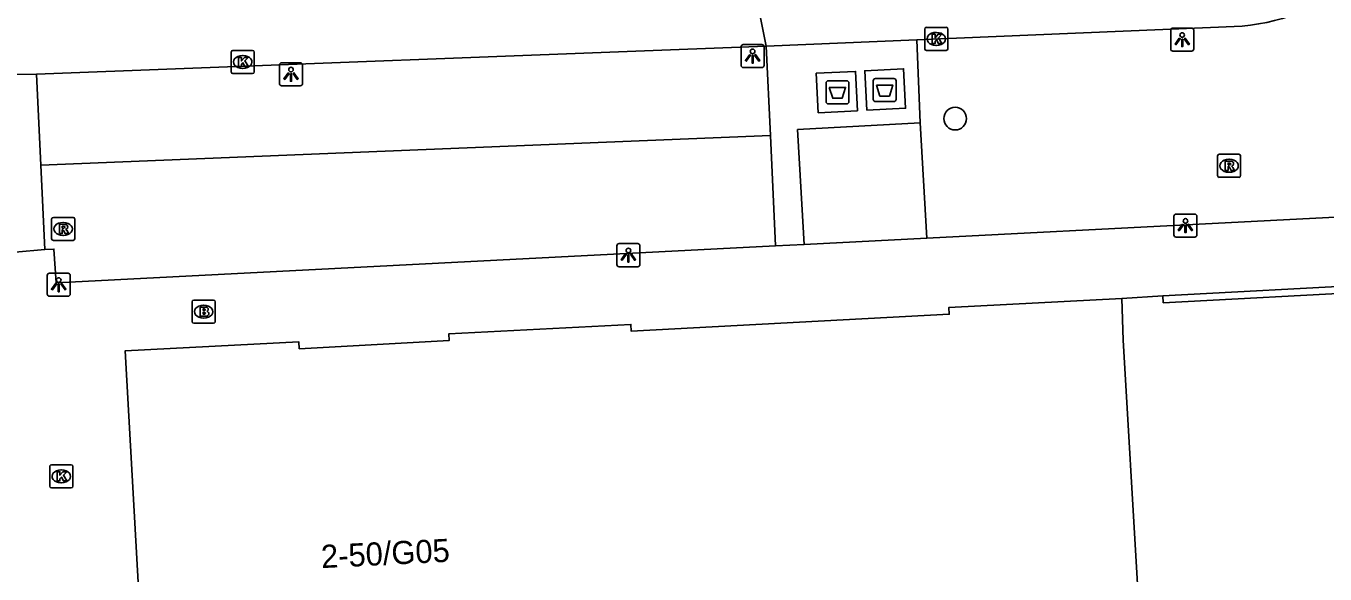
# Model space of a CAD drawing. Extents: x 161084 to 161928, y 385355 to 386522.
# Drawn here: x 161299.3 to 161355.5, y 386355.7 to 386379.4 of the extents above; entities that cross this region are included whole.
import ezdxf

# ---------------------------------------------------------------- set-up
doc = ezdxf.new("R2010")
doc.units = 0
for name, color, linetype in [('IMGEO_Afval_apart_plaats', 7, 'Continuous'), ('IMGEO_Boom', 7, 'Continuous'), ('IMGEO_Brandkraan', 7, 'Continuous'), ('IMGEO_Groenvoorziening', 7, 'Continuous'), ('IMGEO_Kolk', 7, 'Continuous'), ('IMGEO_Lichtpunt', 7, 'Continuous'), ('IMGEO_Pand', 7, 'Continuous'), ('IMGEO_Pand_nummerreeks', 7, 'Continuous'), ('IMGEO_Parkeervlak_open', 7, 'Continuous'), ('IMGEO_Rijbaan_lokaal_open', 7, 'Continuous'), ('IMGEO_Rioolput', 7, 'Continuous'), ('IMGEO_Voetpad_gesloten', 7, 'Continuous'), ('IMGEO_Voetpad_open', 7, 'Continuous')]:
    doc.layers.add(name, color=color, linetype=linetype)

msp = doc.modelspace()

# ---------------------------------------------------------------- linework, layer by layer
at = {"layer": 'IMGEO_Afval_apart_plaats'}
for p, q in [((161336.056, 386377.146), (161336.846, 386377.146)), ((161336.846, 386377.146), (161336.056, 386377.146)), ((161333.911, 386376.149), (161333.911, 386376.949)), ((161333.911, 386376.949), (161333.911, 386376.149)), ((161334.011, 386377.049), (161334.801, 386377.049)), ((161334.801, 386377.049), (161334.011, 386377.049)), ((161334.901, 386376.949), (161334.901, 386376.149)), ((161334.901, 386376.149), (161334.901, 386376.949)), ((161335.956, 386376.246), (161335.956, 386377.046)), ((161335.956, 386377.046), (161335.956, 386376.246)), ((161336.946, 386377.046), (161336.946, 386376.246)), ((161336.946, 386376.246), (161336.946, 386377.046)), ((161334.801, 386376.049), (161334.011, 386376.049)), ((161334.011, 386376.049), (161334.801, 386376.049)), ((161336.846, 386376.146), (161336.056, 386376.146)), ((161336.056, 386376.146), (161336.846, 386376.146))]:
    msp.add_line(p, q, dxfattribs=at)
for points in [[(161334.054, 386376.763), (161334.758, 386376.763), (161334.609, 386376.293), (161334.203, 386376.293), (161334.054, 386376.763)], [(161336.099, 386376.86), (161336.803, 386376.86), (161336.654, 386376.39), (161336.248, 386376.39), (161336.099, 386376.86)]]:
    msp.add_lwpolyline(points, dxfattribs=at)
for centre, start, end in [((161336.056, 386377.046), 90, 180), ((161336.056, 386377.046), 90, 180), ((161336.846, 386377.046), 0, 90), ((161336.846, 386377.046), 360, 90), ((161334.011, 386376.949), 90, 180), ((161334.011, 386376.949), 90, 180), ((161334.801, 386376.949), 0, 90), ((161334.801, 386376.949), 360, 90), ((161334.011, 386376.149), 180, 270), ((161334.011, 386376.149), 180, 270), ((161334.801, 386376.149), 270, 0), ((161334.801, 386376.149), 270, 0), ((161336.056, 386376.246), 180, 270), ((161336.056, 386376.246), 180, 270), ((161336.846, 386376.246), 270, 0), ((161336.846, 386376.246), 270, 0)]:
    msp.add_arc(centre, 0.1, start, end, dxfattribs=at)
at = {"layer": 'IMGEO_Boom'}
msp.add_circle((161339.504, 386375.412), 0.489, dxfattribs=at)
at = {"layer": 'IMGEO_Brandkraan'}
for p, q in [((161306.547, 386367.564), (161307.399, 386367.564)), ((161306.472, 386366.638), (161306.472, 386367.49)), ((161306.96, 386367.344), (161306.985, 386367.344)), ((161307.473, 386367.49), (161307.473, 386366.638)), ((161307.399, 386366.564), (161306.547, 386366.564)), ((161306.983, 386366.784), (161306.958, 386366.784))]:
    msp.add_line(p, q, dxfattribs=at)
for points in [[(161306.547, 386367.564), (161307.399, 386367.564)], [(161306.472, 386366.638), (161306.472, 386367.49)], [(161306.82, 386367.264), (161306.82, 386366.864), (161307.033, 386366.864)], [(161307.051, 386367.264), (161306.82, 386367.264)], [(161306.999, 386367.183), (161306.945, 386367.183), (161306.945, 386367.107)], [(161306.945, 386367.107), (161306.998, 386367.107)], [(161307.007, 386367.031), (161306.945, 386367.031), (161306.945, 386366.95)], [(161307.473, 386367.49), (161307.473, 386366.638)], [(161307.399, 386366.564), (161306.547, 386366.564)], [(161306.945, 386366.95), (161307.007, 386366.95)]]:
    msp.add_lwpolyline(points, dxfattribs=at)
for centre, radius, start, end in [((161306.549, 386367.488), 0.0765, 91.552, 178.448), ((161306.549, 386367.488), 0.0765, 91.552, 178.448), ((161307.397, 386367.488), 0.0765, 1.552, 88.448), ((161307.397, 386367.488), 0.0765, 1.552, 88.448), ((161307, 386367.145), 0.0379, 267.8285, 90.9355), ((161307.008, 386366.99), 0.0404, 269.8759, 90.5077), ((161307.055, 386367.119), 0.145, 59.4692, 91.5367), ((161307.08, 386367.166), 0.0922, 285.5137, 58.1501), ((161307.085, 386366.974), 0.105, 301.3115, 78.989), ((161306.549, 386366.64), 0.0765, 181.552, 268.448), ((161306.549, 386366.64), 0.0765, 181.552, 268.448), ((161307.039, 386367.115), 0.251, 268.6676, 293.5347), ((161307.397, 386366.64), 0.0765, 271.552, 358.448), ((161307.397, 386366.64), 0.0765, 271.552, 358.448)]:
    msp.add_arc(centre, radius, start, end, dxfattribs=at)
for centre, major_axis, ratio, start_param, end_param in [((161306.959, 386367.064), (-0.387, 0.002), 0.722429, 4.712389, 7.853982), ((161306.984, 386367.064), (-0.39, 0.002), 0.717154, 1.570796, 4.712389)]:
    msp.add_ellipse(centre, major_axis=major_axis, ratio=ratio, start_param=start_param, end_param=end_param, dxfattribs=at)
at = {"layer": 'IMGEO_Groenvoorziening'}
for points in [[(161337.992, 386375.228), (161338.272, 386370.245)], [(161331.504, 386374.68), (161299.928, 386373.404)]]:
    msp.add_lwpolyline(points, dxfattribs=at)
at = {"layer": 'IMGEO_Kolk'}
for p, q in [((161338.26, 386379.36), (161339.112, 386379.36)), ((161338.185, 386378.434), (161338.185, 386379.286)), ((161338.673, 386379.14), (161338.698, 386379.14)), ((161339.186, 386379.286), (161339.186, 386378.434)), ((161308.161, 386377.436), (161308.161, 386378.288)), ((161308.236, 386378.362), (161309.088, 386378.362)), ((161309.162, 386378.288), (161309.162, 386377.436)), ((161339.112, 386378.36), (161338.26, 386378.36)), ((161338.696, 386378.58), (161338.671, 386378.58)), ((161308.649, 386378.142), (161308.674, 386378.142)), ((161309.088, 386377.362), (161308.236, 386377.362)), ((161308.672, 386377.582), (161308.647, 386377.582)), ((161300.308, 386359.516), (161300.308, 386360.368)), ((161300.383, 386360.442), (161301.235, 386360.442)), ((161300.796, 386360.222), (161300.821, 386360.222)), ((161301.309, 386360.368), (161301.309, 386359.516)), ((161300.819, 386359.662), (161300.794, 386359.662)), ((161301.235, 386359.442), (161300.383, 386359.442))]:
    msp.add_line(p, q, dxfattribs=at)
for points in [[(161338.26, 386379.36), (161339.112, 386379.36)], [(161338.185, 386378.434), (161338.185, 386379.286)], [(161338.506, 386379.06), (161338.629, 386379.06), (161338.629, 386378.909), (161338.759, 386379.06), (161338.923, 386379.06), (161338.777, 386378.909), (161338.93, 386378.66), (161338.778, 386378.66), (161338.693, 386378.824), (161338.629, 386378.757), (161338.629, 386378.66), (161338.506, 386378.66), (161338.506, 386379.06)], [(161339.186, 386379.286), (161339.186, 386378.434)], [(161308.161, 386377.436), (161308.161, 386378.288)], [(161308.236, 386378.362), (161309.088, 386378.362)], [(161309.162, 386378.288), (161309.162, 386377.436)], [(161339.112, 386378.36), (161338.26, 386378.36)], [(161308.482, 386378.062), (161308.605, 386378.062), (161308.605, 386377.911), (161308.735, 386378.062), (161308.899, 386378.062), (161308.753, 386377.911), (161308.906, 386377.662), (161308.754, 386377.662), (161308.669, 386377.826), (161308.605, 386377.759), (161308.605, 386377.662), (161308.482, 386377.662), (161308.482, 386378.062)], [(161309.088, 386377.362), (161308.236, 386377.362)], [(161300.308, 386359.516), (161300.308, 386360.368)], [(161300.383, 386360.442), (161301.235, 386360.442)], [(161301.309, 386360.368), (161301.309, 386359.516)], [(161300.629, 386360.142), (161300.752, 386360.142), (161300.752, 386359.991), (161300.882, 386360.142), (161301.046, 386360.142), (161300.9, 386359.991), (161301.053, 386359.742), (161300.901, 386359.742), (161300.816, 386359.906), (161300.752, 386359.839), (161300.752, 386359.742), (161300.629, 386359.742), (161300.629, 386360.142)], [(161301.235, 386359.442), (161300.383, 386359.442)]]:
    msp.add_lwpolyline(points, dxfattribs=at)
for centre, start, end in [((161338.262, 386379.284), 91.552, 178.448), ((161338.262, 386379.284), 91.552, 178.448), ((161339.11, 386379.284), 1.552, 88.448), ((161339.11, 386379.284), 1.552, 88.448), ((161308.238, 386378.286), 91.552, 178.448), ((161308.238, 386378.286), 91.552, 178.448), ((161309.086, 386378.286), 1.552, 88.448), ((161309.086, 386378.286), 1.552, 88.448), ((161338.262, 386378.436), 181.552, 268.448), ((161338.262, 386378.436), 181.552, 268.448), ((161339.11, 386378.436), 271.552, 358.448), ((161339.11, 386378.436), 271.552, 358.448), ((161308.238, 386377.438), 181.552, 268.448), ((161308.238, 386377.438), 181.552, 268.448), ((161309.086, 386377.438), 271.552, 358.448), ((161309.086, 386377.438), 271.552, 358.448), ((161300.385, 386360.366), 91.552, 178.448), ((161300.385, 386360.366), 91.552, 178.448), ((161301.233, 386360.366), 1.552, 88.448), ((161301.233, 386360.366), 1.552, 88.448), ((161300.385, 386359.518), 181.552, 268.448), ((161300.385, 386359.518), 181.552, 268.448), ((161301.233, 386359.518), 271.552, 358.448), ((161301.233, 386359.518), 271.552, 358.448)]:
    msp.add_arc(centre, 0.0765, start, end, dxfattribs=at)
for centre, major_axis, ratio, start_param, end_param in [((161338.672, 386378.86), (-0.387, 0.002), 0.722429, 4.712389, 7.853982), ((161338.697, 386378.86), (-0.39, 0.002), 0.717154, 1.570796, 4.712389), ((161308.648, 386377.862), (-0.387, 0.002), 0.722429, 4.712389, 7.853982), ((161308.673, 386377.862), (-0.39, 0.002), 0.717154, 1.570796, 4.712389), ((161300.795, 386359.942), (-0.387, 0.002), 0.722429, 4.712389, 7.853982), ((161300.82, 386359.942), (-0.39, 0.002), 0.717154, 1.570796, 4.712389)]:
    msp.add_ellipse(centre, major_axis=major_axis, ratio=ratio, start_param=start_param, end_param=end_param, dxfattribs=at)
at = {"layer": 'IMGEO_Lichtpunt'}
for p, q in [((161349.733, 386379.327), (161348.925, 386379.327)), ((161349.733, 386379.327), (161348.925, 386379.327)), ((161348.831, 386379.232), (161348.831, 386378.425)), ((161348.831, 386379.232), (161348.831, 386378.425)), ((161349.827, 386378.425), (161349.827, 386379.232)), ((161349.827, 386378.425), (161349.827, 386379.232)), ((161330.235, 386378.521), (161330.235, 386377.714)), ((161330.235, 386378.521), (161330.235, 386377.714)), ((161331.137, 386378.616), (161330.329, 386378.616)), ((161331.137, 386378.616), (161330.329, 386378.616)), ((161331.231, 386377.714), (161331.231, 386378.521)), ((161331.231, 386377.714), (161331.231, 386378.521)), ((161348.925, 386378.331), (161349.733, 386378.331)), ((161348.925, 386378.331), (161349.733, 386378.331)), ((161310.254, 386377.734), (161310.254, 386376.927)), ((161310.254, 386377.734), (161310.254, 386376.927)), ((161311.156, 386377.829), (161310.348, 386377.829)), ((161311.156, 386377.829), (161310.348, 386377.829)), ((161311.25, 386376.927), (161311.25, 386377.734)), ((161311.25, 386376.927), (161311.25, 386377.734)), ((161330.329, 386377.62), (161331.137, 386377.62)), ((161330.329, 386377.62), (161331.137, 386377.62)), ((161310.348, 386376.833), (161311.156, 386376.833)), ((161310.348, 386376.833), (161311.156, 386376.833)), ((161348.971, 386371.188), (161348.971, 386370.381)), ((161348.971, 386371.188), (161348.971, 386370.381)), ((161349.873, 386371.283), (161349.065, 386371.283)), ((161349.873, 386371.283), (161349.065, 386371.283)), ((161349.967, 386370.381), (161349.967, 386371.188)), ((161349.967, 386370.381), (161349.967, 386371.188)), ((161324.859, 386369.91), (161324.859, 386369.103)), ((161324.859, 386369.91), (161324.859, 386369.103)), ((161325.761, 386370.005), (161324.953, 386370.005)), ((161325.761, 386370.005), (161324.953, 386370.005)), ((161325.855, 386369.103), (161325.855, 386369.91)), ((161325.855, 386369.103), (161325.855, 386369.91)), ((161349.065, 386370.287), (161349.873, 386370.287)), ((161349.065, 386370.287), (161349.873, 386370.287)), ((161301.1, 386368.726), (161300.292, 386368.726)), ((161301.1, 386368.726), (161300.292, 386368.726)), ((161324.953, 386369.009), (161325.761, 386369.009)), ((161324.953, 386369.009), (161325.761, 386369.009)), ((161300.198, 386368.631), (161300.198, 386367.824)), ((161300.198, 386368.631), (161300.198, 386367.824)), ((161301.194, 386367.824), (161301.194, 386368.631)), ((161301.194, 386367.824), (161301.194, 386368.631)), ((161300.292, 386367.73), (161301.1, 386367.73)), ((161300.292, 386367.73), (161301.1, 386367.73))]:
    msp.add_line(p, q, dxfattribs=at)
for points in [[(161349.205, 386378.896), (161349.244, 386378.868), (161349.056, 386378.606), (161349.018, 386378.633), (161349.205, 386378.896)], [(161349.307, 386378.848), (161349.354, 386378.848), (161349.354, 386378.526), (161349.307, 386378.526), (161349.307, 386378.848)], [(161349.417, 386378.868), (161349.455, 386378.895), (161349.642, 386378.633), (161349.603, 386378.605), (161349.417, 386378.868)], [(161330.609, 386378.185), (161330.648, 386378.157), (161330.46, 386377.895), (161330.422, 386377.922), (161330.609, 386378.185)], [(161330.711, 386378.137), (161330.758, 386378.137), (161330.758, 386377.815), (161330.711, 386377.815), (161330.711, 386378.137)], [(161330.821, 386378.157), (161330.859, 386378.184), (161331.046, 386377.922), (161331.007, 386377.894), (161330.821, 386378.157)], [(161310.628, 386377.398), (161310.667, 386377.37), (161310.479, 386377.108), (161310.441, 386377.135), (161310.628, 386377.398)], [(161310.73, 386377.35), (161310.777, 386377.35), (161310.777, 386377.028), (161310.73, 386377.028), (161310.73, 386377.35)], [(161310.84, 386377.37), (161310.878, 386377.397), (161311.065, 386377.135), (161311.026, 386377.107), (161310.84, 386377.37)], [(161349.345, 386370.852), (161349.384, 386370.824), (161349.196, 386370.562), (161349.158, 386370.589), (161349.345, 386370.852)], [(161349.447, 386370.804), (161349.494, 386370.804), (161349.494, 386370.482), (161349.447, 386370.482), (161349.447, 386370.804)], [(161349.557, 386370.824), (161349.595, 386370.851), (161349.782, 386370.589), (161349.743, 386370.561), (161349.557, 386370.824)], [(161325.233, 386369.574), (161325.272, 386369.546), (161325.084, 386369.284), (161325.046, 386369.311), (161325.233, 386369.574)], [(161325.335, 386369.526), (161325.382, 386369.526), (161325.382, 386369.204), (161325.335, 386369.204), (161325.335, 386369.526)], [(161325.445, 386369.546), (161325.483, 386369.573), (161325.67, 386369.311), (161325.631, 386369.283), (161325.445, 386369.546)], [(161300.572, 386368.295), (161300.611, 386368.267), (161300.423, 386368.005), (161300.385, 386368.032), (161300.572, 386368.295)], [(161300.674, 386368.247), (161300.721, 386368.247), (161300.721, 386367.925), (161300.674, 386367.925), (161300.674, 386368.247)], [(161300.784, 386368.267), (161300.822, 386368.294), (161301.009, 386368.032), (161300.97, 386368.004), (161300.784, 386368.267)]]:
    msp.add_lwpolyline(points, dxfattribs=at)
for centre in [(161349.33, 386379.03), (161330.734, 386378.319), (161310.753, 386377.532), (161349.47, 386370.986), (161325.358, 386369.708), (161300.697, 386368.429)]:
    msp.add_circle(centre, 0.0994, dxfattribs=at)
for centre, start, end in [((161348.925, 386379.232), 90, 180), ((161348.925, 386379.232), 90, 180), ((161349.733, 386379.232), 0, 90), ((161349.733, 386379.232), 0, 90), ((161330.329, 386378.521), 90, 180), ((161330.329, 386378.521), 90, 180), ((161331.137, 386378.521), 0, 90), ((161331.137, 386378.521), 0, 90), ((161348.925, 386378.425), 180, 270), ((161348.925, 386378.425), 180, 270), ((161349.733, 386378.425), 270, 0), ((161349.733, 386378.425), 270, 360), ((161310.348, 386377.734), 90, 180), ((161310.348, 386377.734), 90, 180), ((161311.156, 386377.734), 0, 90), ((161311.156, 386377.734), 0, 90), ((161330.329, 386377.714), 180, 270), ((161330.329, 386377.714), 180, 270), ((161331.137, 386377.714), 270, 0), ((161331.137, 386377.714), 270, 360), ((161310.348, 386376.927), 180, 270), ((161310.348, 386376.927), 180, 270), ((161311.156, 386376.927), 270, 0), ((161311.156, 386376.927), 270, 360), ((161349.065, 386371.188), 90, 180), ((161349.065, 386371.188), 90, 180), ((161349.873, 386371.188), 0, 90), ((161349.873, 386371.188), 0, 90), ((161349.065, 386370.381), 180, 270), ((161349.065, 386370.381), 180, 270), ((161349.873, 386370.381), 270, 0), ((161349.873, 386370.381), 270, 360), ((161324.953, 386369.91), 90, 180), ((161324.953, 386369.91), 90, 180), ((161325.761, 386369.91), 0, 90), ((161325.761, 386369.91), 0, 90), ((161300.292, 386368.631), 90, 180), ((161300.292, 386368.631), 90, 180), ((161301.1, 386368.631), 0, 90), ((161301.1, 386368.631), 0, 90), ((161324.953, 386369.103), 180, 270), ((161324.953, 386369.103), 180, 270), ((161325.761, 386369.103), 270, 0), ((161325.761, 386369.103), 270, 360), ((161300.292, 386367.824), 180, 270), ((161300.292, 386367.824), 180, 270), ((161301.1, 386367.824), 270, 0), ((161301.1, 386367.824), 270, 360)]:
    msp.add_arc(centre, 0.0946, start, end, dxfattribs=at)
at = {"layer": 'IMGEO_Pand'}
for points in [[(161346.719, 386367.639), (161339.227, 386367.243), (161339.243, 386366.953), (161325.473, 386366.222), (161325.464, 386366.514), (161317.579, 386366.101), (161317.594, 386365.811), (161311.111, 386365.458), (161311.09, 386365.763), (161303.57, 386365.365), (161304.261, 386353.048)], [(161346.719, 386367.639), (161346.779, 386365.837), (161347.388, 386355.274)]]:
    msp.add_lwpolyline(points, dxfattribs=at)
at = {"layer": 'IMGEO_Parkeervlak_open'}
msp.add_lwpolyline([(161357.697, 386367.934), (161348.51, 386367.451), (161348.494, 386367.751)], dxfattribs=at)
at = {"layer": 'IMGEO_Rijbaan_lokaal_open'}
for points in [[(161330.132, 386384.464), (161331.322, 386378.549)], [(161337.841, 386378.824), (161351.92, 386379.418)], [(161331.322, 386378.549), (161337.841, 386378.824)], [(161299.74, 386377.342), (161331.322, 386378.549)], [(161298.54, 386377.316), (161299.74, 386377.342)]]:
    msp.add_lwpolyline(points, dxfattribs=at)
msp.add_arc((161351.25, 386387.72), 8.329, 274.6169, 351.5346, dxfattribs=at)
at = {"layer": 'IMGEO_Rioolput'}
for p, q in [((161350.857, 386372.947), (161350.857, 386373.799)), ((161350.932, 386373.873), (161351.784, 386373.873)), ((161351.858, 386373.799), (161351.858, 386372.947)), ((161351.345, 386373.653), (161351.37, 386373.653)), ((161351.784, 386372.873), (161350.932, 386372.873)), ((161351.368, 386373.093), (161351.343, 386373.093)), ((161300.391, 386370.215), (161300.391, 386371.067)), ((161300.466, 386371.141), (161301.318, 386371.141)), ((161300.879, 386370.921), (161300.904, 386370.921)), ((161301.392, 386371.067), (161301.392, 386370.215)), ((161300.902, 386370.361), (161300.877, 386370.361)), ((161301.318, 386370.141), (161300.466, 386370.141))]:
    msp.add_line(p, q, dxfattribs=at)
for points in [[(161350.857, 386372.947), (161350.857, 386373.799)], [(161350.932, 386373.873), (161351.784, 386373.873)], [(161351.858, 386373.799), (161351.858, 386372.947)], [(161351.446, 386373.571), (161351.194, 386373.573), (161351.194, 386373.173)], [(161351.194, 386373.173), (161351.318, 386373.173), (161351.318, 386373.335), (161351.329, 386373.335)], [(161351.372, 386373.492), (161351.318, 386373.492), (161351.318, 386373.411)], [(161351.318, 386373.411), (161351.37, 386373.411)], [(161351.376, 386373.306), (161351.447, 386373.173), (161351.587, 386373.173), (161351.522, 386373.299)], [(161351.784, 386372.873), (161350.932, 386372.873)], [(161300.391, 386370.215), (161300.391, 386371.067)], [(161300.466, 386371.141), (161301.318, 386371.141)], [(161301.392, 386371.067), (161301.392, 386370.215)], [(161300.98, 386370.839), (161300.728, 386370.841), (161300.728, 386370.441)], [(161300.728, 386370.441), (161300.852, 386370.441), (161300.852, 386370.603), (161300.863, 386370.603)], [(161300.906, 386370.76), (161300.852, 386370.76), (161300.852, 386370.679)], [(161300.852, 386370.679), (161300.904, 386370.679)], [(161300.91, 386370.574), (161300.981, 386370.441), (161301.121, 386370.441), (161301.056, 386370.567)], [(161301.318, 386370.141), (161300.466, 386370.141)]]:
    msp.add_lwpolyline(points, dxfattribs=at)
for centre, radius, start, end in [((161350.934, 386373.797), 0.0765, 91.552, 178.448), ((161350.934, 386373.797), 0.0765, 91.552, 178.448), ((161351.782, 386373.797), 0.0765, 1.552, 88.448), ((161351.782, 386373.797), 0.0765, 1.552, 88.448), ((161351.328, 386373.282), 0.0533, 26.0293, 88.6989), ((161351.354, 386373.6), 0.19, 274.7715, 282.9687), ((161351.378, 386373.396), 0.0964, 77.0061, 93.1865), ((161351.392, 386373.453), 0.0378, 276.6634, 79.6772), ((161351.445, 386373.461), 0.109, 350.3612, 89.416), ((161351.443, 386373.461), 0.112, 277.5842, 350.9817), ((161351.427, 386373.246), 0.108, 29.5134, 73.7905), ((161350.934, 386372.949), 0.0765, 181.552, 268.448), ((161350.934, 386372.949), 0.0765, 181.552, 268.448), ((161351.782, 386372.949), 0.0765, 271.552, 358.448), ((161351.782, 386372.949), 0.0765, 271.552, 358.448), ((161300.468, 386371.065), 0.0765, 91.552, 178.448), ((161300.468, 386371.065), 0.0765, 91.552, 178.448), ((161301.316, 386371.065), 0.0765, 1.552, 88.448), ((161301.316, 386371.065), 0.0765, 1.552, 88.448), ((161300.862, 386370.55), 0.0533, 26.0293, 88.6989), ((161300.888, 386370.868), 0.19, 274.7715, 282.9687), ((161300.912, 386370.664), 0.0964, 77.0061, 93.1865), ((161300.926, 386370.721), 0.0378, 276.6634, 79.6772), ((161300.979, 386370.729), 0.109, 350.3612, 89.416), ((161300.977, 386370.729), 0.112, 277.5842, 350.9817), ((161300.961, 386370.514), 0.108, 29.5134, 73.7905), ((161300.468, 386370.217), 0.0765, 181.552, 268.448), ((161300.468, 386370.217), 0.0765, 181.552, 268.448), ((161301.316, 386370.217), 0.0765, 271.552, 358.448), ((161301.316, 386370.217), 0.0765, 271.552, 358.448)]:
    msp.add_arc(centre, radius, start, end, dxfattribs=at)
for centre, major_axis, ratio, start_param, end_param in [((161351.344, 386373.373), (-0.387, 0.002), 0.722429, 4.712389, 7.853982), ((161351.369, 386373.373), (-0.39, 0.002), 0.717154, 1.570796, 4.712389), ((161300.878, 386370.641), (-0.387, 0.002), 0.722429, 4.712389, 7.853982), ((161300.903, 386370.641), (-0.39, 0.002), 0.717154, 1.570796, 4.712389)]:
    msp.add_ellipse(centre, major_axis=major_axis, ratio=ratio, start_param=start_param, end_param=end_param, dxfattribs=at)
at = {"layer": 'IMGEO_Voetpad_gesloten'}
for points in [[(161335.274, 386375.748), (161333.572, 386375.663), (161333.487, 386377.371), (161335.189, 386377.456), (161335.274, 386375.748)], [(161335.676, 386375.774), (161335.587, 386377.48), (161337.27, 386377.568), (161337.359, 386375.862), (161335.676, 386375.774)]]:
    msp.add_lwpolyline(points, dxfattribs=at)
at = {"layer": 'IMGEO_Voetpad_open'}
for points in [[(161337.841, 386378.824), (161337.992, 386375.228)], [(161331.322, 386378.549), (161331.504, 386374.68)], [(161299.928, 386373.404), (161299.74, 386377.342)], [(161332.961, 386369.972), (161332.763, 386373.46), (161332.679, 386374.941), (161337.992, 386375.228)], [(161331.504, 386374.68), (161331.727, 386369.908)], [(161300.102, 386369.749), (161299.928, 386373.404)], [(161361.849, 386371.457), (161338.272, 386370.245)], [(161331.727, 386369.908), (161300.584, 386368.307), (161300.492, 386369.769), (161300.102, 386369.749)], [(161332.961, 386369.972), (161331.727, 386369.908)], [(161338.272, 386370.245), (161332.961, 386369.972)], [(161300.102, 386369.749), (161298.817, 386369.638)], [(161348.494, 386367.751), (161357.681, 386368.234)], [(161348.494, 386367.751), (161346.719, 386367.639)]]:
    msp.add_lwpolyline(points, dxfattribs=at)

# ---------------------------------------------------------------- texts
at = {"layer": 'IMGEO_Pand_nummerreeks'}
msp.add_text('2-50/G05', height=1, rotation=2.8762, dxfattribs=at).set_placement((161312.077, 386355.969))

doc.saveas('drawing.dxf')
